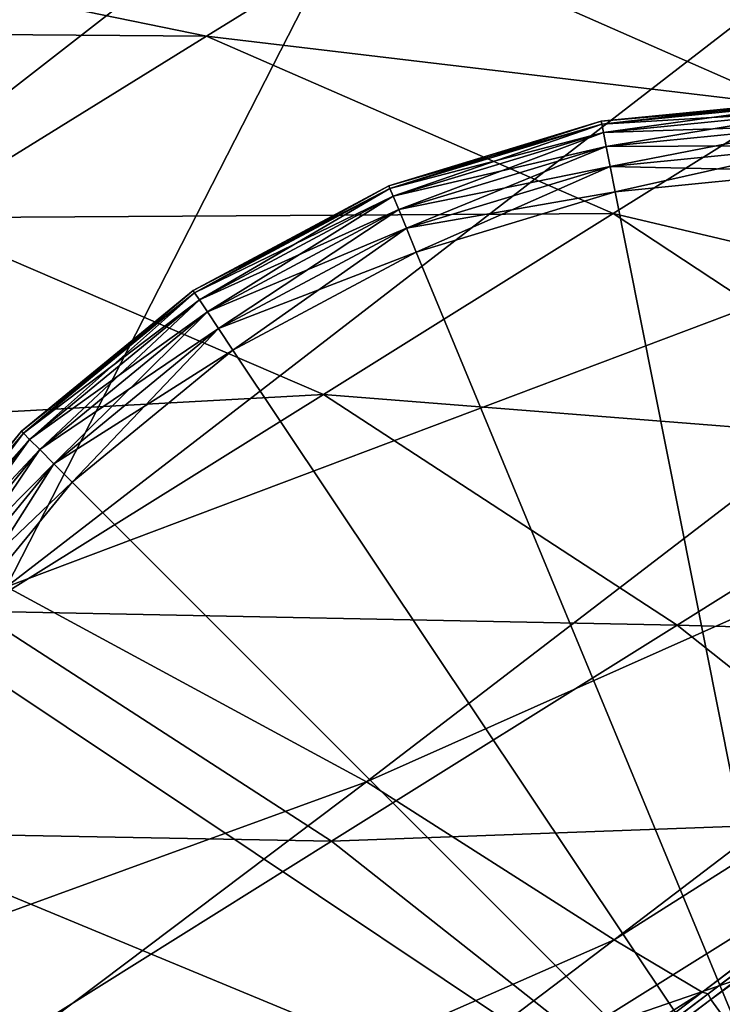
# Model space of a CAD drawing. Header units: millimetres. Extents: x 2387 to 13955, y -4964 to 364.
# Tile 349 of 656: x 6984 to 7006, y -4397 to -4366. Entities that reach past the tile are written whole.
import ezdxf

# ---------------------------------------------------------------- set-up
doc = ezdxf.new("R2010")
doc.units = ezdxf.units.MM
doc.header["$MEASUREMENT"] = 0
doc.layers.add('Predefinito', color=7, linetype='Continuous', true_color=0x000000)

msp = doc.modelspace()

# ---------------------------------------------------------------- linework, layer by layer
at = {"layer": 'Predefinito'}
for points in [[(6969.574, -4378.539, 608.395), (6996.627, -4357.497, 730.534), (6965.514, -4350.304, 730.586)], [(6996.627, -4357.497, 730.534), (6969.574, -4378.539, 608.395), (6983.206, -4383.76, 608.157)], [(6983.206, -4383.76, 608.157), (7010.399, -4362.763, 730.475), (6996.627, -4357.497, 730.534)], [(6950.651, -4365.813, 12.171), (6959.6, -4359.966, 12.171), (6989.618, -4366.11, 12.171)], [(6995.269, -4362.615, 12.171), (6989.618, -4366.11, 12.171), (6959.6, -4359.966, 12.171)], [(6995.269, -4362.615, 12.171), (6998.413, -4360.583, 12.256), (7011.33, -4366.293, 12.258)], [(7013.229, -4364.836, 12.52), (7011.33, -4366.293, 12.258), (6998.413, -4360.583, 12.256)], [(6989.618, -4366.11, 12.171), (6995.269, -4362.615, 12.171), (7008.221, -4368.323, 12.171)], [(7011.33, -4366.293, 12.258), (7008.221, -4368.323, 12.171), (6995.269, -4362.615, 12.171)], [(7021.988, -4369.144, 730.455), (7010.399, -4362.763, 730.475), (6983.206, -4383.76, 608.157)], [(6989.618, -4366.11, 12.171), (6980.199, -4371.936, 12.171), (6950.651, -4365.813, 12.171)], [(6980.199, -4371.936, 12.171), (6989.618, -4366.11, 12.171), (7002.65, -4371.799, 12.171)], [(7008.221, -4368.323, 12.171), (7002.65, -4371.799, 12.171), (6989.618, -4366.11, 12.171)], [(7009.354, -4368.139, 2), (7002.27, -4368.837, 2), (7002.27, -4368.837, 6)], [(7002.27, -4368.837, 6), (7009.354, -4368.139, 6), (7009.354, -4368.139, 2)], [(7009.354, -4368.139, 6), (7002.27, -4368.837, 6), (7002.27, -4368.837, 10)], [(7002.27, -4368.837, 10), (7009.354, -4368.139, 10), (7009.354, -4368.139, 6)], [(7002.288, -4368.927, 1.28), (7002.27, -4368.837, 2), (7009.354, -4368.139, 2)], [(7009.354, -4368.231, 10.72), (7009.354, -4368.139, 10), (7002.27, -4368.837, 10)], [(7002.27, -4368.837, 10), (7002.288, -4368.927, 10.72), (7009.354, -4368.231, 10.72)], [(7009.354, -4368.139, 2), (7009.354, -4368.231, 1.28), (7002.288, -4368.927, 1.28)], [(7002.342, -4369.198, 0.72), (7002.288, -4368.927, 1.28), (7009.354, -4368.231, 1.28)], [(7009.354, -4368.508, 11.28), (7009.354, -4368.231, 10.72), (7002.288, -4368.927, 10.72)], [(7009.354, -4368.231, 1.28), (7009.354, -4368.508, 0.72), (7002.342, -4369.198, 0.72)], [(7002.65, -4371.799, 12.171), (7008.221, -4368.323, 12.171), (7019.468, -4375.753, 12.171)], [(7002.288, -4368.927, 10.72), (7002.342, -4369.198, 11.28), (7009.354, -4368.508, 11.28)], [(7002.432, -4369.65, 0.32), (7002.342, -4369.198, 0.72), (7009.354, -4368.508, 0.72)], [(7009.354, -4368.968, 11.68), (7009.354, -4368.508, 11.28), (7002.342, -4369.198, 11.28)], [(7009.354, -4368.508, 0.72), (7009.354, -4368.968, 0.32), (7002.432, -4369.65, 0.32)], [(7002.27, -4368.837, 2), (6995.46, -4370.903, 2), (6995.46, -4370.903, 6)], [(6995.46, -4370.903, 6), (7002.27, -4368.837, 6), (7002.27, -4368.837, 2)], [(7002.27, -4368.837, 6), (6995.46, -4370.903, 6), (6995.46, -4370.903, 10)], [(6995.46, -4370.903, 10), (7002.27, -4368.837, 10), (7002.27, -4368.837, 6)], [(6995.495, -4370.988, 1.28), (6995.46, -4370.903, 2), (7002.27, -4368.837, 2)], [(7002.288, -4368.927, 10.72), (7002.27, -4368.837, 10), (6995.46, -4370.903, 10)], [(6995.46, -4370.903, 10), (6995.495, -4370.988, 10.72), (7002.288, -4368.927, 10.72)], [(7002.27, -4368.837, 2), (7002.288, -4368.927, 1.28), (6995.495, -4370.988, 1.28)], [(6995.601, -4371.243, 0.72), (6995.495, -4370.988, 1.28), (7002.288, -4368.927, 1.28)], [(7002.342, -4369.198, 11.28), (7002.288, -4368.927, 10.72), (6995.495, -4370.988, 10.72)], [(7002.288, -4368.927, 1.28), (7002.342, -4369.198, 0.72), (6995.601, -4371.243, 0.72)], [(7002.342, -4369.198, 11.28), (7002.432, -4369.65, 11.68), (7009.354, -4368.968, 11.68)], [(7002.558, -4370.283, 0.08), (7002.432, -4369.65, 0.32), (7009.354, -4368.968, 0.32)], [(7009.354, -4369.613, 11.92), (7009.354, -4368.968, 11.68), (7002.432, -4369.65, 11.68)], [(7009.354, -4368.968, 0.32), (7009.354, -4369.613, 0.08), (7002.558, -4370.283, 0.08)], [(6983.206, -4383.76, 608.157), (6994.749, -4390.007, 608.078), (7021.988, -4369.144, 730.455)], [(7029.926, -4374.346, 730.443), (7021.988, -4369.144, 730.455), (6994.749, -4390.007, 608.078)], [(6995.495, -4370.988, 10.72), (6995.601, -4371.243, 11.28), (7002.342, -4369.198, 11.28)], [(6995.777, -4371.669, 0.32), (6995.601, -4371.243, 0.72), (7002.342, -4369.198, 0.72)], [(7002.432, -4369.65, 11.68), (7002.342, -4369.198, 11.28), (6995.601, -4371.243, 11.28)], [(7002.342, -4369.198, 0.72), (7002.432, -4369.65, 0.32), (6995.777, -4371.669, 0.32)], [(6995.601, -4371.243, 11.28), (6995.777, -4371.669, 11.68), (7002.432, -4369.65, 11.68)], [(6996.024, -4372.265, 0.08), (6995.777, -4371.669, 0.32), (7002.432, -4369.65, 0.32)], [(7002.558, -4370.283, 11.92), (7002.432, -4369.65, 11.68), (6995.777, -4371.669, 11.68)], [(7002.432, -4369.65, 0.32), (7002.558, -4370.283, 0.08), (6996.024, -4372.265, 0.08)], [(7002.432, -4369.65, 11.68), (7002.558, -4370.283, 11.92), (7009.354, -4369.613, 11.92)], [(7002.72, -4371.096), (7002.558, -4370.283, 0.08), (7009.354, -4369.613, 0.08)], [(7009.354, -4370.442, 12), (7009.354, -4369.613, 11.92), (7002.558, -4370.283, 11.92)], [(7009.354, -4369.613, 0.08), (7009.354, -4370.442), (7002.72, -4371.096)], [(6995.777, -4371.669, 11.68), (6996.024, -4372.265, 11.92), (7002.558, -4370.283, 11.92)], [(6996.341, -4373.031), (6996.024, -4372.265, 0.08), (7002.558, -4370.283, 0.08)], [(7002.72, -4371.096, 12), (7002.558, -4370.283, 11.92), (6996.024, -4372.265, 11.92)], [(7002.558, -4370.283, 0.08), (7002.72, -4371.096), (6996.341, -4373.031)], [(7002.558, -4370.283, 11.92), (7002.72, -4371.096, 12), (7009.354, -4370.442, 12)], [(7002.72, -4371.096), (7009.354, -4370.442), (7009.354, -4404.446)], [(7009.354, -4370.442, 12), (7002.72, -4371.096, 12), (7009.354, -4404.446, 12)], [(6995.46, -4370.903, 2), (6989.183, -4374.258, 2), (6989.183, -4374.258, 6)], [(6989.183, -4374.258, 6), (6995.46, -4370.903, 6), (6995.46, -4370.903, 2)], [(6995.46, -4370.903, 6), (6989.183, -4374.258, 6), (6989.183, -4374.258, 10)], [(6989.183, -4374.258, 10), (6995.46, -4370.903, 10), (6995.46, -4370.903, 6)], [(6989.234, -4374.335, 1.28), (6989.183, -4374.258, 2), (6995.46, -4370.903, 2)], [(6995.495, -4370.988, 10.72), (6995.46, -4370.903, 10), (6989.183, -4374.258, 10)], [(6995.46, -4370.903, 2), (6995.495, -4370.988, 1.28), (6989.234, -4374.335, 1.28)], [(6989.183, -4374.258, 10), (6989.234, -4374.335, 10.72), (6995.495, -4370.988, 10.72)], [(6989.387, -4374.565, 0.72), (6989.234, -4374.335, 1.28), (6995.495, -4370.988, 1.28)], [(6995.601, -4371.243, 11.28), (6995.495, -4370.988, 10.72), (6989.234, -4374.335, 10.72)], [(6989.234, -4374.335, 10.72), (6989.387, -4374.565, 11.28), (6995.601, -4371.243, 11.28)], [(6995.495, -4370.988, 1.28), (6995.601, -4371.243, 0.72), (6989.387, -4374.565, 0.72)], [(6989.643, -4374.948, 0.32), (6989.387, -4374.565, 0.72), (6995.601, -4371.243, 0.72)], [(6995.777, -4371.669, 11.68), (6995.601, -4371.243, 11.28), (6989.387, -4374.565, 11.28)], [(6995.601, -4371.243, 0.72), (6995.777, -4371.669, 0.32), (6989.643, -4374.948, 0.32)], [(6996.024, -4372.265, 11.92), (6996.341, -4373.031, 12), (7002.72, -4371.096, 12)], [(6996.341, -4373.031), (7002.72, -4371.096), (7009.354, -4404.446)], [(7002.72, -4371.096, 12), (6996.341, -4373.031, 12), (7009.354, -4404.446, 12)], [(7002.65, -4371.799, 12.171), (6993.365, -4377.591, 12.171), (6980.199, -4371.936, 12.171)], [(6989.387, -4374.565, 11.28), (6989.643, -4374.948, 11.68), (6995.777, -4371.669, 11.68)], [(6990.001, -4375.484, 0.08), (6989.643, -4374.948, 0.32), (6995.777, -4371.669, 0.32)], [(6996.024, -4372.265, 11.92), (6995.777, -4371.669, 11.68), (6989.643, -4374.948, 11.68)], [(6995.777, -4371.669, 0.32), (6996.024, -4372.265, 0.08), (6990.001, -4375.484, 0.08)], [(6993.365, -4377.591, 12.171), (7002.65, -4371.799, 12.171), (7013.93, -4379.215, 12.171)], [(7019.468, -4375.753, 12.171), (7013.93, -4379.215, 12.171), (7002.65, -4371.799, 12.171)], [(6968.897, -4378.927, 12.171), (6980.199, -4371.936, 12.171), (6993.365, -4377.591, 12.171)], [(6989.643, -4374.948, 11.68), (6990.001, -4375.484, 11.92), (6996.024, -4372.265, 11.92)], [(6990.462, -4376.173), (6990.001, -4375.484, 0.08), (6996.024, -4372.265, 0.08)], [(6996.341, -4373.031, 12), (6996.024, -4372.265, 11.92), (6990.001, -4375.484, 11.92)], [(6996.024, -4372.265, 0.08), (6996.341, -4373.031), (6990.462, -4376.173)], [(6990.001, -4375.484, 11.92), (6990.462, -4376.173, 12), (6996.341, -4373.031, 12)], [(6990.462, -4376.173), (6996.341, -4373.031), (7009.354, -4404.446)], [(6996.341, -4373.031, 12), (6990.462, -4376.173, 12), (7009.354, -4404.446, 12)], [(6989.183, -4374.258, 2), (6983.681, -4378.773, 2), (6983.681, -4378.773, 6)], [(6983.681, -4378.773, 6), (6989.183, -4374.258, 6), (6989.183, -4374.258, 2)], [(6989.183, -4374.258, 6), (6983.681, -4378.773, 6), (6983.681, -4378.773, 10)], [(6983.681, -4378.773, 10), (6989.183, -4374.258, 10), (6989.183, -4374.258, 6)], [(6983.746, -4378.838, 1.28), (6983.681, -4378.773, 2), (6989.183, -4374.258, 2)], [(6989.234, -4374.335, 10.72), (6989.183, -4374.258, 10), (6983.681, -4378.773, 10)], [(6983.681, -4378.773, 10), (6983.746, -4378.838, 10.72), (6989.234, -4374.335, 10.72)], [(6989.183, -4374.258, 2), (6989.234, -4374.335, 1.28), (6983.746, -4378.838, 1.28)], [(6983.941, -4379.034, 0.72), (6983.746, -4378.838, 1.28), (6989.234, -4374.335, 1.28)], [(6989.387, -4374.565, 11.28), (6989.234, -4374.335, 10.72), (6983.746, -4378.838, 10.72)], [(6989.234, -4374.335, 1.28), (6989.387, -4374.565, 0.72), (6983.941, -4379.034, 0.72)], [(6994.749, -4390.007, 608.078), (7002.687, -4395.073, 608.068), (7029.926, -4374.346, 730.443)], [(7032.741, -4376.071, 730.406), (7029.926, -4374.346, 730.443), (7002.687, -4395.073, 608.068)], [(6983.746, -4378.838, 10.72), (6983.941, -4379.034, 11.28), (6989.387, -4374.565, 11.28)], [(6984.267, -4379.36, 0.32), (6983.941, -4379.034, 0.72), (6989.387, -4374.565, 0.72)], [(6989.643, -4374.948, 11.68), (6989.387, -4374.565, 11.28), (6983.941, -4379.034, 11.28)], [(6989.387, -4374.565, 0.72), (6989.643, -4374.948, 0.32), (6984.267, -4379.36, 0.32)], [(6983.941, -4379.034, 11.28), (6984.267, -4379.36, 11.68), (6989.643, -4374.948, 11.68)], [(6984.723, -4379.816, 0.08), (6984.267, -4379.36, 0.32), (6989.643, -4374.948, 0.32)], [(6990.001, -4375.484, 11.92), (6989.643, -4374.948, 11.68), (6984.267, -4379.36, 11.68)], [(6989.643, -4374.948, 0.32), (6990.001, -4375.484, 0.08), (6984.723, -4379.816, 0.08)], [(6984.267, -4379.36, 11.68), (6984.723, -4379.816, 11.92), (6990.001, -4375.484, 11.92)], [(6985.309, -4380.402), (6984.723, -4379.816, 0.08), (6990.001, -4375.484, 0.08)], [(6990.462, -4376.173, 12), (6990.001, -4375.484, 11.92), (6984.723, -4379.816, 11.92)], [(6990.001, -4375.484, 0.08), (6990.462, -4376.173), (6985.309, -4380.402)], [(6984.723, -4379.816, 11.92), (6985.309, -4380.402, 12), (6990.462, -4376.173, 12)], [(6985.309, -4380.402), (6990.462, -4376.173), (7009.354, -4404.446)], [(6990.462, -4376.173, 12), (6985.309, -4380.402, 12), (7009.354, -4404.446, 12)], [(7002.687, -4395.073, 608.068), (7005.504, -4396.752, 608.036), (7032.741, -4376.071, 730.406)], [(7032.939, -4376.125, 730.381), (7032.741, -4376.071, 730.406), (7005.504, -4396.752, 608.036)], [(7005.504, -4396.752, 608.036), (7005.702, -4396.804, 608.015), (7032.939, -4376.125, 730.381)], [(7033.022, -4376.312, 730.406), (7032.939, -4376.125, 730.381), (7005.702, -4396.804, 608.015)], [(7005.702, -4396.804, 608.015), (7005.785, -4396.992, 608.036), (7033.022, -4376.312, 730.406)], [(7033.453, -4376.888, 730.443), (7033.022, -4376.312, 730.406), (7005.785, -4396.992, 608.036)], [(7005.785, -4396.992, 608.036), (7006.214, -4397.57, 608.068), (7033.453, -4376.888, 730.443)], [(6993.365, -4377.591, 12.171), (6982.223, -4384.541, 12.171), (6968.897, -4378.927, 12.171)], [(6982.223, -4384.541, 12.171), (6993.365, -4377.591, 12.171), (7004.701, -4384.986, 12.171)], [(7013.93, -4379.215, 12.171), (7004.701, -4384.986, 12.171), (6993.365, -4377.591, 12.171)], [(6983.681, -4378.773, 2), (6979.166, -4384.275, 2), (6979.166, -4384.275, 6)], [(6979.166, -4384.275, 6), (6983.681, -4378.773, 6), (6983.681, -4378.773, 2)], [(6983.681, -4378.773, 6), (6979.166, -4384.275, 6), (6979.166, -4384.275, 10)], [(6979.166, -4384.275, 10), (6983.681, -4378.773, 10), (6983.681, -4378.773, 6)], [(6979.242, -4384.326, 1.28), (6979.166, -4384.275, 2), (6983.681, -4378.773, 2)], [(6983.746, -4378.838, 10.72), (6983.681, -4378.773, 10), (6979.166, -4384.275, 10)], [(6983.681, -4378.773, 2), (6983.746, -4378.838, 1.28), (6979.242, -4384.326, 1.28)], [(6979.166, -4384.275, 10), (6979.242, -4384.326, 10.72), (6983.746, -4378.838, 10.72)], [(6979.472, -4384.48, 0.72), (6979.242, -4384.326, 1.28), (6983.746, -4378.838, 1.28)], [(6983.941, -4379.034, 11.28), (6983.746, -4378.838, 10.72), (6979.242, -4384.326, 10.72)], [(6979.242, -4384.326, 10.72), (6979.472, -4384.48, 11.28), (6983.941, -4379.034, 11.28)], [(6983.746, -4378.838, 1.28), (6983.941, -4379.034, 0.72), (6979.472, -4384.48, 0.72)], [(6979.855, -4384.736, 0.32), (6979.472, -4384.48, 0.72), (6983.941, -4379.034, 0.72)], [(6984.267, -4379.36, 11.68), (6983.941, -4379.034, 11.28), (6979.472, -4384.48, 11.28)], [(6983.941, -4379.034, 0.72), (6984.267, -4379.36, 0.32), (6979.855, -4384.736, 0.32)], [(6979.472, -4384.48, 11.28), (6979.855, -4384.736, 11.68), (6984.267, -4379.36, 11.68)], [(6980.391, -4385.094, 0.08), (6979.855, -4384.736, 0.32), (6984.267, -4379.36, 0.32)], [(6984.723, -4379.816, 11.92), (6984.267, -4379.36, 11.68), (6979.855, -4384.736, 11.68)], [(6984.267, -4379.36, 0.32), (6984.723, -4379.816, 0.08), (6980.391, -4385.094, 0.08)], [(7004.701, -4384.986, 12.171), (7013.93, -4379.215, 12.171), (7021.769, -4385.458, 12.214)], [(6979.855, -4384.736, 11.68), (6980.391, -4385.094, 11.92), (6984.723, -4379.816, 11.92)], [(6981.08, -4385.555), (6980.391, -4385.094, 0.08), (6984.723, -4379.816, 0.08)], [(6985.309, -4380.402, 12), (6984.723, -4379.816, 11.92), (6980.391, -4385.094, 11.92)], [(6984.723, -4379.816, 0.08), (6985.309, -4380.402), (6981.08, -4385.555)], [(6980.391, -4385.094, 11.92), (6981.08, -4385.555, 12), (6985.309, -4380.402, 12)], [(6981.08, -4385.555), (6985.309, -4380.402), (7009.354, -4404.446)], [(6985.309, -4380.402, 12), (6981.08, -4385.555, 12), (7009.354, -4404.446, 12)], [(6994.749, -4390.007, 608.078), (6983.206, -4383.76, 608.157), (6956.001, -4404.128, 485.82)], [(6971.081, -4391.492, 12.171), (6982.223, -4384.541, 12.171), (6993.626, -4391.91, 12.171)], [(7004.701, -4384.986, 12.171), (6993.626, -4391.91, 12.171), (6982.223, -4384.541, 12.171)], [(6993.626, -4391.91, 12.171), (7004.701, -4384.986, 12.171), (7012.553, -4391.216, 12.214)], [(7021.769, -4385.458, 12.214), (7012.553, -4391.216, 12.214), (7004.701, -4384.986, 12.171)], [(6977.938, -4391.433), (6981.08, -4385.555), (7009.354, -4404.446)], [(6981.08, -4385.555, 12), (6977.938, -4391.433, 12), (7009.354, -4404.446, 12)], [(6956.001, -4404.128, 485.82), (6967.512, -4410.51, 485.701), (6994.749, -4390.007, 608.078)], [(7002.687, -4395.073, 608.068), (6994.749, -4390.007, 608.078), (6967.512, -4410.51, 485.701)], [(6976.003, -4397.812), (6977.938, -4391.433), (7009.354, -4404.446)], [(6977.938, -4391.433, 12), (6976.003, -4397.812, 12), (7009.354, -4404.446, 12)], [(7012.553, -4391.216, 12.214), (7001.494, -4398.124, 12.214), (6993.626, -4391.91, 12.171)], [(7001.494, -4398.124, 12.214), (7012.553, -4391.216, 12.214), (7015.268, -4393.375, 12.345)], [(6993.626, -4391.91, 12.171), (6982.55, -4398.834, 12.171), (6971.081, -4391.492, 12.171)], [(6982.55, -4398.834, 12.171), (6993.626, -4391.91, 12.171), (7001.494, -4398.124, 12.214)], [(7015.268, -4393.375, 12.345), (7004.217, -4400.275, 12.345), (7001.494, -4398.124, 12.214)], [(7004.217, -4400.275, 12.345), (7015.268, -4393.375, 12.345), (7015.412, -4393.499, 12.432)], [(7015.412, -4393.499, 12.432), (7004.364, -4400.396, 12.432), (7004.217, -4400.275, 12.345)], [(7004.364, -4400.396, 12.432), (7015.412, -4393.499, 12.432), (7015.555, -4393.624, 12.345)], [(7015.555, -4393.624, 12.345), (7004.504, -4400.523, 12.345), (7004.364, -4400.396, 12.432)], [(7004.504, -4400.523, 12.345), (7015.555, -4393.624, 12.345), (7016.069, -4394.104, 12.214)], [(7016.069, -4394.104, 12.214), (7005.016, -4401.007, 12.214), (7004.504, -4400.523, 12.345)], [(7005.016, -4401.007, 12.214), (7016.069, -4394.104, 12.214), (7017.33, -4395.297, 12.171)], [(6967.512, -4410.51, 485.701), (6975.45, -4415.71, 485.693), (7002.687, -4395.073, 608.068)], [(7005.504, -4396.752, 608.036), (7002.687, -4395.073, 608.068), (6975.45, -4415.71, 485.693)], [(7017.33, -4395.297, 12.171), (7006.278, -4402.199, 12.171), (7005.016, -4401.007, 12.214)], [(6975.45, -4415.71, 485.693), (6978.267, -4417.434, 485.668), (7005.504, -4396.752, 608.036)], [(7005.702, -4396.804, 608.015), (7005.504, -4396.752, 608.036), (6978.267, -4417.434, 485.668)], [(6978.267, -4417.434, 485.668), (6978.466, -4417.487, 485.651), (7005.702, -4396.804, 608.015)], [(7005.785, -4396.992, 608.036), (7005.702, -4396.804, 608.015), (6978.466, -4417.487, 485.651)], [(6978.466, -4417.487, 485.651), (6978.548, -4417.675, 485.668), (7005.785, -4396.992, 608.036)], [(7006.214, -4397.57, 608.068), (7005.785, -4396.992, 608.036), (6978.548, -4417.675, 485.668)]]:
    msp.add_3dface(points, dxfattribs=at)

doc.saveas('drawing.dxf')
